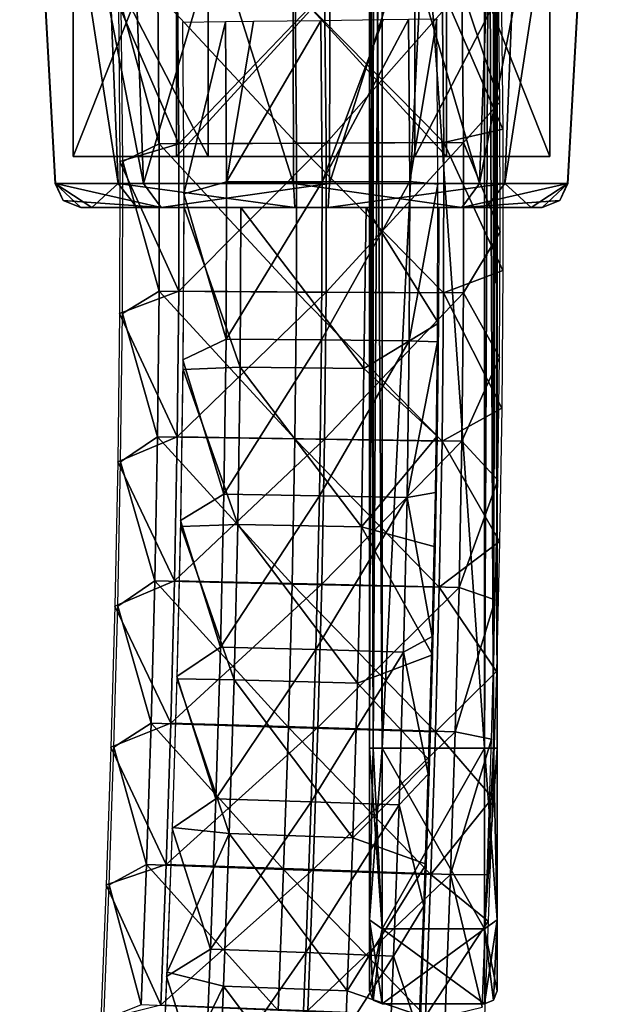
# Model space of a CAD drawing. Header units: millimetres. Extents: x -12 to 310, y -379 to 242.
# Tile 245 of 656: x 99 to 122, y -79 to -40. Entities that reach past the tile are written whole.
import ezdxf

# ---------------------------------------------------------------- set-up
doc = ezdxf.new("R2010")
doc.units = ezdxf.units.MM
doc.header["$LTSCALE"] = 65.185185
for name, color, linetype in [('15', 7, 'CONTINUOUS'), ('16', 7, 'CONTINUOUS'), ('17', 7, 'CONTINUOUS'), ('24', 7, 'CONTINUOUS'), ('25', 7, 'CONTINUOUS'), ('26', 7, 'CONTINUOUS'), ('27', 7, 'CONTINUOUS'), ('28', 7, 'CONTINUOUS'), ('37', 7, 'CONTINUOUS'), ('38', 7, 'CONTINUOUS'), ('4569', 7, 'CONTINUOUS'), ('4575', 7, 'CONTINUOUS'), ('4580', 7, 'CONTINUOUS'), ('4581', 7, 'CONTINUOUS'), ('4582', 7, 'CONTINUOUS'), ('4583', 7, 'CONTINUOUS'), ('4584', 7, 'CONTINUOUS'), ('4585', 7, 'CONTINUOUS'), ('4594', 7, 'CONTINUOUS'), ('4595', 7, 'CONTINUOUS'), ('4596', 7, 'CONTINUOUS'), ('4597', 7, 'CONTINUOUS'), ('4598', 7, 'CONTINUOUS'), ('4599', 7, 'CONTINUOUS'), ('4600', 7, 'CONTINUOUS'), ('4601', 7, 'CONTINUOUS'), ('4871', 7, 'CONTINUOUS'), ('5147', 7, 'CONTINUOUS'), ('5148', 7, 'CONTINUOUS'), ('5149', 7, 'CONTINUOUS')]:
    doc.layers.add(name, color=color, linetype=linetype)

msp = doc.modelspace()

# ---------------------------------------------------------------- linework, layer by layer
at = {"layer": '15', "linetype": 'CONTINUOUS'}
for points in [[(105.097, -47.358, -164.617), (107.291, -53.599, -169.167), (105.062, -53.687, -164.614), (105.097, -47.358, -164.617)], [(107.32, -47.358, -169.167), (107.291, -53.599, -169.167), (105.097, -47.358, -164.617), (107.32, -47.358, -169.167)], [(107.32, -47.358, -169.167), (112.132, -53.65, -169.542), (107.291, -53.599, -169.167), (107.32, -47.358, -169.167)], [(112.228, -47.358, -169.516), (112.132, -53.65, -169.542), (107.32, -47.358, -169.167), (112.228, -47.358, -169.516)], [(112.228, -47.358, -169.516), (115.05, -51.883, -165.382), (112.132, -53.65, -169.542), (112.228, -47.358, -169.516)], [(115.068, -47.358, -165.383), (115.05, -51.883, -165.382), (112.228, -47.358, -169.516), (115.068, -47.358, -165.383)], [(115.05, -51.883, -165.382), (115, -56.301, -165.378), (112.132, -53.65, -169.542), (115.05, -51.883, -165.382)], [(105.062, -53.687, -164.614), (107.196, -59.75, -169.16), (104.967, -59.825, -164.607), (105.062, -53.687, -164.614)], [(107.291, -53.599, -169.167), (107.196, -59.75, -169.16), (105.062, -53.687, -164.614), (107.291, -53.599, -169.167)], [(107.291, -53.599, -169.167), (112.036, -59.847, -169.534), (107.196, -59.75, -169.16), (107.291, -53.599, -169.167)], [(112.132, -53.65, -169.542), (112.036, -59.847, -169.534), (107.291, -53.599, -169.167), (112.132, -53.65, -169.542)], [(112.132, -53.65, -169.542), (115, -56.301, -165.378), (112.036, -59.847, -169.534), (112.132, -53.65, -169.542)], [(115, -56.301, -165.378), (114.923, -60.62, -165.372), (112.036, -59.847, -169.534), (115, -56.301, -165.378)], [(104.967, -59.825, -164.607), (107.05, -65.825, -169.148), (104.822, -65.79, -164.596), (104.967, -59.825, -164.607)], [(107.196, -59.75, -169.16), (107.05, -65.825, -169.148), (104.967, -59.825, -164.607), (107.196, -59.75, -169.16)], [(107.196, -59.75, -169.16), (111.889, -65.961, -169.523), (107.05, -65.825, -169.148), (107.196, -59.75, -169.16)], [(112.036, -59.847, -169.534), (111.889, -65.961, -169.523), (107.196, -59.75, -169.16), (112.036, -59.847, -169.534)], [(112.036, -59.847, -169.534), (114.822, -64.846, -165.364), (111.889, -65.961, -169.523), (112.036, -59.847, -169.534)], [(114.923, -60.62, -165.372), (114.822, -64.846, -165.364), (112.036, -59.847, -169.534), (114.923, -60.62, -165.372)], [(114.822, -64.846, -165.364), (114.702, -68.983, -165.355), (111.889, -65.961, -169.523), (114.822, -64.846, -165.364)], [(104.822, -65.79, -164.596), (106.861, -71.839, -169.134), (104.64, -71.6, -164.582), (104.822, -65.79, -164.596)], [(107.05, -65.825, -169.148), (106.861, -71.839, -169.134), (104.822, -65.79, -164.596), (107.05, -65.825, -169.148)], [(107.05, -65.825, -169.148), (111.699, -72.007, -169.508), (106.861, -71.839, -169.134), (107.05, -65.825, -169.148)], [(111.889, -65.961, -169.523), (111.699, -72.007, -169.508), (107.05, -65.825, -169.148), (111.889, -65.961, -169.523)], [(111.889, -65.961, -169.523), (114.702, -68.983, -165.355), (111.699, -72.007, -169.508), (111.889, -65.961, -169.523)], [(114.702, -68.983, -165.355), (114.567, -73.038, -165.345), (111.699, -72.007, -169.508), (114.702, -68.983, -165.355)], [(104.64, -71.6, -164.582), (106.861, -71.839, -169.134), (104.432, -77.27, -164.566), (104.64, -71.6, -164.582)], [(106.861, -71.839, -169.134), (106.64, -77.806, -169.117), (104.432, -77.27, -164.566), (106.861, -71.839, -169.134)], [(106.861, -71.839, -169.134), (111.478, -77.997, -169.491), (106.64, -77.806, -169.117), (106.861, -71.839, -169.134)], [(111.699, -72.007, -169.508), (111.478, -77.997, -169.491), (106.861, -71.839, -169.134), (111.699, -72.007, -169.508)], [(111.699, -72.007, -169.508), (114.567, -73.038, -165.345), (111.478, -77.997, -169.491), (111.699, -72.007, -169.508)], [(114.567, -73.038, -165.345), (114.343, -78.976, -165.327), (111.478, -77.997, -169.491), (114.567, -73.038, -165.345)], [(104.432, -77.27, -164.566), (106.64, -77.806, -169.117), (104.206, -82.813, -164.548), (104.432, -77.27, -164.566)], [(106.64, -77.806, -169.117), (106.396, -83.739, -169.098), (104.206, -82.813, -164.548), (106.64, -77.806, -169.117)], [(106.64, -77.806, -169.117), (111.233, -83.946, -169.473), (106.396, -83.739, -169.098), (106.64, -77.806, -169.117)], [(111.478, -77.997, -169.491), (111.233, -83.946, -169.473), (106.64, -77.806, -169.117), (111.478, -77.997, -169.491)], [(111.478, -77.997, -169.491), (114.343, -78.976, -165.327), (111.233, -83.946, -169.473), (111.478, -77.997, -169.491)]]:
    msp.add_3dface(points, dxfattribs=at)
at = {"layer": '16', "linetype": 'CONTINUOUS'}
for points in [[(107.32, -47.358, -169.167), (105.097, -47.358, -164.617), (107.948, -47.358, -160.479), (107.32, -47.358, -169.167)], [(112.228, -47.358, -169.516), (107.32, -47.358, -169.167), (112.872, -47.358, -160.851), (112.228, -47.358, -169.516)], [(112.872, -47.358, -160.851), (107.32, -47.358, -169.167), (107.948, -47.358, -160.479), (112.872, -47.358, -160.851)], [(115.068, -47.358, -165.383), (112.228, -47.358, -169.516), (112.872, -47.358, -160.851), (115.068, -47.358, -165.383)]]:
    msp.add_3dface(points, dxfattribs=at)
at = {"layer": '17', "linetype": 'CONTINUOUS'}
for points in [[(117.387, -38.029, -166.31), (115.97, -38.816, -160.434), (117.451, -43.238, -166.315), (117.387, -38.029, -166.31)], [(110.595, -38.905, -157.517), (110.655, -44.831, -157.522), (115.97, -38.816, -160.434), (110.595, -38.905, -157.517)], [(115.97, -38.816, -160.434), (110.655, -44.831, -157.522), (116.03, -44.806, -160.439), (115.97, -38.816, -160.434)], [(115.97, -38.816, -160.434), (116.03, -44.806, -160.439), (117.451, -43.238, -166.315), (115.97, -38.816, -160.434)], [(104.836, -38.994, -159.573), (102.526, -39.414, -165.172), (104.896, -44.857, -159.577), (104.836, -38.994, -159.573)], [(104.836, -38.994, -159.573), (104.896, -44.857, -159.577), (110.595, -38.905, -157.517), (104.836, -38.994, -159.573)], [(110.595, -38.905, -157.517), (104.896, -44.857, -159.577), (110.655, -44.831, -157.522), (110.595, -38.905, -157.517)], [(102.526, -39.414, -165.172), (102.582, -45.548, -165.177), (104.896, -44.857, -159.577), (102.526, -39.414, -165.172)], [(117.451, -43.238, -166.315), (116.03, -44.806, -160.439), (117.465, -48.3, -166.316), (117.451, -43.238, -166.315)], [(104.896, -44.857, -159.577), (102.582, -45.548, -165.177), (104.892, -50.63, -159.577), (104.896, -44.857, -159.577)], [(104.896, -44.857, -159.577), (104.892, -50.63, -159.577), (110.655, -44.831, -157.522), (104.896, -44.857, -159.577)], [(110.655, -44.831, -157.522), (104.892, -50.63, -159.577), (110.651, -50.662, -157.522), (110.655, -44.831, -157.522)], [(110.655, -44.831, -157.522), (110.651, -50.662, -157.522), (116.03, -44.806, -160.439), (110.655, -44.831, -157.522)], [(116.03, -44.806, -160.439), (110.651, -50.662, -157.522), (116.027, -50.694, -160.438), (116.03, -44.806, -160.439)], [(116.03, -44.806, -160.439), (116.027, -50.694, -160.438), (117.465, -48.3, -166.316), (116.03, -44.806, -160.439)], [(102.582, -45.548, -165.177), (102.57, -51.504, -165.176), (104.892, -50.63, -159.577), (102.582, -45.548, -165.177)], [(117.465, -48.3, -166.316), (116.027, -50.694, -160.438), (117.437, -53.225, -166.314), (117.465, -48.3, -166.316)], [(104.892, -50.63, -159.577), (102.57, -51.504, -165.176), (104.832, -56.325, -159.572), (104.892, -50.63, -159.577)], [(104.892, -50.63, -159.577), (104.832, -56.325, -159.572), (110.651, -50.662, -157.522), (104.892, -50.63, -159.577)], [(110.651, -50.662, -157.522), (104.832, -56.325, -159.572), (110.591, -56.409, -157.517), (110.651, -50.662, -157.522)], [(110.651, -50.662, -157.522), (110.591, -56.409, -157.517), (116.027, -50.694, -160.438), (110.651, -50.662, -157.522)], [(116.027, -50.694, -160.438), (110.591, -56.409, -157.517), (115.966, -56.492, -160.434), (116.027, -50.694, -160.438)], [(116.027, -50.694, -160.438), (115.966, -56.492, -160.434), (117.437, -53.225, -166.314), (116.027, -50.694, -160.438)], [(102.57, -51.504, -165.176), (102.5, -57.298, -165.17), (104.832, -56.325, -159.572), (102.57, -51.504, -165.176)], [(117.437, -53.225, -166.314), (115.966, -56.492, -160.434), (117.371, -58.021, -166.309), (117.437, -53.225, -166.314)], [(104.832, -56.325, -159.572), (102.5, -57.298, -165.17), (104.724, -61.952, -159.564), (104.832, -56.325, -159.572)], [(104.832, -56.325, -159.572), (104.724, -61.952, -159.564), (110.591, -56.409, -157.517), (104.832, -56.325, -159.572)], [(110.591, -56.409, -157.517), (104.724, -61.952, -159.564), (110.482, -62.081, -157.509), (110.591, -56.409, -157.517)], [(110.591, -56.409, -157.517), (110.482, -62.081, -157.509), (115.966, -56.492, -160.434), (110.591, -56.409, -157.517)], [(115.966, -56.492, -160.434), (110.482, -62.081, -157.509), (115.856, -62.211, -160.425), (115.966, -56.492, -160.434)], [(115.966, -56.492, -160.434), (115.856, -62.211, -160.425), (117.371, -58.021, -166.309), (115.966, -56.492, -160.434)], [(102.5, -57.298, -165.17), (102.384, -62.944, -165.161), (104.724, -61.952, -159.564), (102.5, -57.298, -165.17)], [(117.371, -58.021, -166.309), (115.856, -62.211, -160.425), (117.275, -62.696, -166.301), (117.371, -58.021, -166.309)], [(104.724, -61.952, -159.564), (102.384, -62.944, -165.161), (104.576, -67.523, -159.553), (104.724, -61.952, -159.564)], [(104.724, -61.952, -159.564), (104.576, -67.523, -159.553), (110.482, -62.081, -157.509), (104.724, -61.952, -159.564)], [(110.482, -62.081, -157.509), (104.576, -67.523, -159.553), (110.332, -67.691, -157.497), (110.482, -62.081, -157.509)], [(110.482, -62.081, -157.509), (110.332, -67.691, -157.497), (115.856, -62.211, -160.425), (110.482, -62.081, -157.509)], [(115.856, -62.211, -160.425), (110.332, -67.691, -157.497), (115.706, -67.859, -160.414), (115.856, -62.211, -160.425)], [(115.856, -62.211, -160.425), (115.706, -67.859, -160.414), (117.275, -62.696, -166.301), (115.856, -62.211, -160.425)], [(117.275, -62.696, -166.301), (115.706, -67.859, -160.414), (117.127, -68.155, -166.29), (117.275, -62.696, -166.301)], [(102.384, -62.944, -165.161), (102.23, -68.458, -165.15), (104.576, -67.523, -159.553), (102.384, -62.944, -165.161)], [(104.576, -67.523, -159.553), (102.23, -68.458, -165.15), (104.393, -73.049, -159.539), (104.576, -67.523, -159.553)], [(104.576, -67.523, -159.553), (104.393, -73.049, -159.539), (110.332, -67.691, -157.497), (104.576, -67.523, -159.553)], [(110.332, -67.691, -157.497), (104.393, -73.049, -159.539), (110.149, -73.249, -157.483), (110.332, -67.691, -157.497)], [(110.332, -67.691, -157.497), (110.149, -73.249, -157.483), (115.706, -67.859, -160.414), (110.332, -67.691, -157.497)], [(115.706, -67.859, -160.414), (110.149, -73.249, -157.483), (115.521, -73.448, -160.4), (115.706, -67.859, -160.414)], [(115.706, -67.859, -160.414), (115.521, -73.448, -160.4), (117.127, -68.155, -166.29), (115.706, -67.859, -160.414)], [(117.127, -68.155, -166.29), (115.521, -73.448, -160.4), (116.952, -73.462, -166.276), (117.127, -68.155, -166.29)], [(102.23, -68.458, -165.15), (102.047, -73.85, -165.135), (104.393, -73.049, -159.539), (102.23, -68.458, -165.15)], [(104.393, -73.049, -159.539), (102.047, -73.85, -165.135), (104.185, -78.542, -159.523), (104.393, -73.049, -159.539)], [(104.393, -73.049, -159.539), (104.185, -78.542, -159.523), (110.149, -73.249, -157.483), (104.393, -73.049, -159.539)], [(110.149, -73.249, -157.483), (104.185, -78.542, -159.523), (109.94, -78.765, -157.467), (110.149, -73.249, -157.483)], [(110.149, -73.249, -157.483), (109.94, -78.765, -157.467), (115.521, -73.448, -160.4), (110.149, -73.249, -157.483)], [(115.521, -73.448, -160.4), (109.94, -78.765, -157.467), (115.311, -78.988, -160.383), (115.521, -73.448, -160.4)], [(115.521, -73.448, -160.4), (115.311, -78.988, -160.383), (116.757, -78.633, -166.261), (115.521, -73.448, -160.4)], [(116.952, -73.462, -166.276), (115.521, -73.448, -160.4), (116.757, -78.633, -166.261), (116.952, -73.462, -166.276)], [(102.047, -73.85, -165.135), (101.843, -79.132, -165.12), (104.185, -78.542, -159.523), (102.047, -73.85, -165.135)]]:
    msp.add_3dface(points, dxfattribs=at)
at = {"layer": '24', "linetype": 'CONTINUOUS'}
for points in [[(110.497, -46.343, -160.017), (110.449, -40.048, -160.013), (106.761, -46.349, -161.262), (110.497, -46.343, -160.017)], [(106.761, -46.349, -161.262), (110.449, -40.048, -160.013), (107.811, -40.083, -160.519), (106.761, -46.349, -161.262)], [(110.449, -40.048, -160.013), (110.497, -46.343, -160.017), (112.881, -40.014, -160.888), (110.449, -40.048, -160.013)], [(113.927, -46.336, -161.804), (113.879, -39.999, -161.8), (110.497, -46.343, -160.017), (113.927, -46.336, -161.804)], [(110.497, -46.343, -160.017), (113.879, -39.999, -161.8), (112.881, -40.014, -160.888), (110.497, -46.343, -160.017)], [(113.879, -39.999, -161.8), (113.927, -46.336, -161.804), (114.985, -39.98, -165.692), (113.879, -39.999, -161.8)], [(114.985, -39.98, -165.692), (113.927, -46.336, -161.804), (115.033, -46.441, -165.695), (114.985, -39.98, -165.692)], [(105.083, -46.823, -164.931), (106.713, -40.097, -161.258), (105.035, -40.117, -164.927), (105.083, -46.823, -164.931)], [(106.761, -46.349, -161.262), (106.713, -40.097, -161.258), (105.083, -46.823, -164.931), (106.761, -46.349, -161.262)], [(106.713, -40.097, -161.258), (106.761, -46.349, -161.262), (107.811, -40.083, -160.519), (106.713, -40.097, -161.258)], [(106.739, -52.5, -161.26), (106.761, -46.349, -161.262), (105.083, -46.823, -164.931), (106.739, -52.5, -161.26)], [(110.474, -52.532, -160.015), (110.497, -46.343, -160.017), (106.739, -52.5, -161.26), (110.474, -52.532, -160.015)], [(106.739, -52.5, -161.26), (110.497, -46.343, -160.017), (106.761, -46.349, -161.262), (106.739, -52.5, -161.26)], [(113.905, -52.564, -161.803), (113.927, -46.336, -161.804), (110.474, -52.532, -160.015), (113.905, -52.564, -161.803)], [(110.474, -52.532, -160.015), (113.927, -46.336, -161.804), (110.497, -46.343, -160.017), (110.474, -52.532, -160.015)], [(113.927, -46.336, -161.804), (113.905, -52.564, -161.803), (115.033, -46.441, -165.695), (113.927, -46.336, -161.804)], [(115.033, -46.441, -165.695), (113.905, -52.564, -161.803), (115.01, -52.606, -165.694), (115.033, -46.441, -165.695)], [(105.052, -53.309, -164.928), (106.739, -52.5, -161.26), (105.083, -46.823, -164.931), (105.052, -53.309, -164.928)], [(106.656, -58.563, -161.253), (106.739, -52.5, -161.26), (105.052, -53.309, -164.928), (106.656, -58.563, -161.253)], [(106.656, -58.563, -161.253), (110.474, -52.532, -160.015), (106.739, -52.5, -161.26), (106.656, -58.563, -161.253)], [(110.391, -58.63, -160.009), (110.474, -52.532, -160.015), (106.656, -58.563, -161.253), (110.391, -58.63, -160.009)], [(110.391, -58.63, -160.009), (113.905, -52.564, -161.803), (110.474, -52.532, -160.015), (110.391, -58.63, -160.009)], [(113.821, -58.695, -161.797), (113.905, -52.564, -161.803), (110.391, -58.63, -160.009), (113.821, -58.695, -161.797)], [(113.905, -52.564, -161.803), (113.821, -58.695, -161.797), (115.01, -52.606, -165.694), (113.905, -52.564, -161.803)], [(115.01, -52.606, -165.694), (113.821, -58.695, -161.797), (114.931, -58.497, -165.688), (115.01, -52.606, -165.694)], [(104.957, -59.595, -164.921), (106.656, -58.563, -161.253), (105.052, -53.309, -164.928), (104.957, -59.595, -164.921)], [(114.931, -58.497, -165.688), (113.821, -58.695, -161.797), (114.807, -64.133, -165.678), (114.931, -58.497, -165.688)], [(106.522, -64.552, -161.243), (106.656, -58.563, -161.253), (104.957, -59.595, -164.921), (106.522, -64.552, -161.243)], [(106.522, -64.552, -161.243), (110.391, -58.63, -160.009), (106.656, -58.563, -161.253), (106.522, -64.552, -161.243)], [(110.255, -64.648, -159.999), (110.391, -58.63, -160.009), (106.522, -64.552, -161.243), (110.255, -64.648, -159.999)], [(110.255, -64.648, -159.999), (113.821, -58.695, -161.797), (110.391, -58.63, -160.009), (110.255, -64.648, -159.999)], [(113.686, -64.742, -161.787), (113.821, -58.695, -161.797), (110.255, -64.648, -159.999), (113.686, -64.742, -161.787)], [(113.821, -58.695, -161.797), (113.686, -64.742, -161.787), (114.807, -64.133, -165.678), (113.821, -58.695, -161.797)], [(104.81, -65.701, -164.91), (106.522, -64.552, -161.243), (104.957, -59.595, -164.921), (104.81, -65.701, -164.91)], [(114.807, -64.133, -165.678), (113.686, -64.742, -161.787), (114.651, -69.524, -165.666), (114.807, -64.133, -165.678)], [(106.345, -70.48, -161.229), (106.522, -64.552, -161.243), (104.81, -65.701, -164.91), (106.345, -70.48, -161.229)], [(106.345, -70.48, -161.229), (110.255, -64.648, -159.999), (106.522, -64.552, -161.243), (106.345, -70.48, -161.229)], [(110.076, -70.601, -159.985), (110.255, -64.648, -159.999), (106.345, -70.48, -161.229), (110.076, -70.601, -159.985)], [(110.076, -70.601, -159.985), (113.686, -64.742, -161.787), (110.255, -64.648, -159.999), (110.076, -70.601, -159.985)], [(113.507, -70.719, -161.773), (113.686, -64.742, -161.787), (110.076, -70.601, -159.985), (113.507, -70.719, -161.773)], [(113.686, -64.742, -161.787), (113.507, -70.719, -161.773), (114.651, -69.524, -165.666), (113.686, -64.742, -161.787)], [(104.625, -71.644, -164.895), (106.345, -70.48, -161.229), (104.81, -65.701, -164.91), (104.625, -71.644, -164.895)], [(114.651, -69.524, -165.666), (113.507, -70.719, -161.773), (114.474, -74.688, -165.652), (114.651, -69.524, -165.666)], [(106.134, -76.361, -161.212), (106.345, -70.48, -161.229), (104.625, -71.644, -164.895), (106.134, -76.361, -161.212)], [(106.134, -76.361, -161.212), (110.076, -70.601, -159.985), (106.345, -70.48, -161.229), (106.134, -76.361, -161.212)], [(109.865, -76.5, -159.969), (110.076, -70.601, -159.985), (106.134, -76.361, -161.212), (109.865, -76.5, -159.969)], [(109.865, -76.5, -159.969), (113.507, -70.719, -161.773), (110.076, -70.601, -159.985), (109.865, -76.5, -159.969)], [(113.295, -76.637, -161.757), (113.507, -70.719, -161.773), (109.865, -76.5, -159.969), (113.295, -76.637, -161.757)], [(113.507, -70.719, -161.773), (113.295, -76.637, -161.757), (114.474, -74.688, -165.652), (113.507, -70.719, -161.773)], [(104.411, -77.439, -164.879), (106.134, -76.361, -161.212), (104.625, -71.644, -164.895), (104.411, -77.439, -164.879)], [(114.474, -74.688, -165.652), (113.295, -76.637, -161.757), (114.282, -79.65, -165.638), (114.474, -74.688, -165.652)], [(105.899, -82.208, -161.194), (106.134, -76.361, -161.212), (104.411, -77.439, -164.879), (105.899, -82.208, -161.194)], [(105.899, -82.208, -161.194), (109.865, -76.5, -159.969), (106.134, -76.361, -161.212), (105.899, -82.208, -161.194)], [(109.628, -82.36, -159.95), (109.865, -76.5, -159.969), (105.899, -82.208, -161.194), (109.628, -82.36, -159.95)], [(109.628, -82.36, -159.95), (113.295, -76.637, -161.757), (109.865, -76.5, -159.969), (109.628, -82.36, -159.95)], [(113.059, -82.51, -161.739), (113.295, -76.637, -161.757), (109.628, -82.36, -159.95), (113.059, -82.51, -161.739)], [(113.295, -76.637, -161.757), (113.059, -82.51, -161.739), (114.282, -79.65, -165.638), (113.295, -76.637, -161.757)], [(104.179, -83.1, -164.861), (105.899, -82.208, -161.194), (104.411, -77.439, -164.879), (104.179, -83.1, -164.861)]]:
    msp.add_3dface(points, dxfattribs=at)
at = {"layer": '25', "linetype": 'CONTINUOUS'}
for points in [[(104.195, -47.358, -158.122), (101.055, -47.358, -164.306), (102.605, -47.358, -164.425), (104.195, -47.358, -158.122)], [(101.055, -47.358, -164.306), (101.487, -47.358, -167.84), (102.605, -47.358, -164.425), (101.055, -47.358, -164.306)], [(101.487, -47.358, -167.84), (103.249, -47.358, -170.94), (102.605, -47.358, -164.425), (101.487, -47.358, -167.84)], [(106.858, -47.358, -158.229), (104.195, -47.358, -158.122), (102.605, -47.358, -164.425), (106.858, -47.358, -158.229)], [(102.605, -47.358, -164.425), (103.249, -47.358, -170.94), (105.931, -47.358, -171.245), (102.605, -47.358, -164.425)], [(103.249, -47.358, -170.94), (109.424, -47.358, -174.03), (105.931, -47.358, -171.245), (103.249, -47.358, -170.94)], [(110.741, -47.358, -155.97), (104.195, -47.358, -158.122), (106.858, -47.358, -158.229), (110.741, -47.358, -155.97)], [(105.931, -47.358, -171.245), (109.424, -47.358, -174.03), (113.307, -47.358, -171.771), (105.931, -47.358, -171.245)], [(114.234, -47.358, -158.755), (110.741, -47.358, -155.97), (106.858, -47.358, -158.229), (114.234, -47.358, -158.755)], [(109.424, -47.358, -174.03), (115.971, -47.358, -171.878), (113.307, -47.358, -171.771), (109.424, -47.358, -174.03)], [(116.916, -47.358, -159.06), (110.741, -47.358, -155.97), (114.234, -47.358, -158.755), (116.916, -47.358, -159.06)], [(115.971, -47.358, -171.878), (117.561, -47.358, -165.575), (113.307, -47.358, -171.771), (115.971, -47.358, -171.878)], [(117.561, -47.358, -165.575), (116.916, -47.358, -159.06), (114.234, -47.358, -158.755), (117.561, -47.358, -165.575)], [(115.971, -47.358, -171.878), (119.11, -47.358, -165.694), (117.561, -47.358, -165.575), (115.971, -47.358, -171.878)], [(118.678, -47.358, -162.16), (116.916, -47.358, -159.06), (117.561, -47.358, -165.575), (118.678, -47.358, -162.16)], [(119.11, -47.358, -165.694), (118.678, -47.358, -162.16), (117.561, -47.358, -165.575), (119.11, -47.358, -165.694)]]:
    msp.add_3dface(points, dxfattribs=at)
at = {"layer": '26', "linetype": 'CONTINUOUS'}
for points in [[(100.06, -46.414, -164.23), (104.195, -47.358, -158.122), (103.514, -46.414, -157.39), (100.06, -46.414, -164.23)], [(104.195, -47.358, -158.122), (100.06, -46.414, -164.23), (100.37, -47.085, -164.253), (104.195, -47.358, -158.122)], [(103.514, -46.414, -157.39), (104.195, -47.358, -158.122), (110.784, -46.414, -154.972), (103.514, -46.414, -157.39)], [(104.195, -47.358, -158.122), (110.741, -47.358, -155.97), (110.784, -46.414, -154.972), (104.195, -47.358, -158.122)], [(110.741, -47.358, -155.97), (116.916, -47.358, -159.06), (117.647, -46.414, -158.379), (110.741, -47.358, -155.97)], [(110.784, -46.414, -154.972), (110.741, -47.358, -155.97), (117.647, -46.414, -158.379), (110.784, -46.414, -154.972)], [(116.916, -47.358, -159.06), (118.678, -47.358, -162.16), (117.647, -46.414, -158.379), (116.916, -47.358, -159.06)], [(117.647, -46.414, -158.379), (118.678, -47.358, -162.16), (120.115, -46.414, -165.632), (117.647, -46.414, -158.379)], [(118.678, -47.358, -162.16), (119.11, -47.358, -165.694), (120.115, -46.414, -165.632), (118.678, -47.358, -162.16)], [(120.115, -46.414, -165.632), (119.11, -47.358, -165.694), (120.111, -46.414, -165.701), (120.115, -46.414, -165.632)], [(120.111, -46.414, -165.701), (119.11, -47.358, -165.694), (119.795, -47.085, -165.747), (120.111, -46.414, -165.701)], [(120.106, -46.414, -165.77), (120.111, -46.414, -165.701), (119.795, -47.085, -165.747), (120.106, -46.414, -165.77)], [(101.055, -47.358, -164.306), (104.195, -47.358, -158.122), (100.37, -47.085, -164.253), (101.055, -47.358, -164.306)]]:
    msp.add_3dface(points, dxfattribs=at)
at = {"layer": '27', "linetype": 'CONTINUOUS'}
for points in [[(100.06, -46.414, -164.23), (103.514, -46.414, -157.39), (98.678, -21.569, -164.123), (100.06, -46.414, -164.23)], [(98.678, -21.569, -164.123), (103.514, -46.414, -157.39), (102.594, -21.569, -156.354), (98.678, -21.569, -164.123)], [(102.594, -21.569, -156.354), (103.514, -46.414, -157.39), (110.843, -21.569, -153.587), (102.594, -21.569, -156.354)], [(103.514, -46.414, -157.39), (110.784, -46.414, -154.972), (110.843, -21.569, -153.587), (103.514, -46.414, -157.39)], [(110.784, -46.414, -154.972), (117.647, -46.414, -158.379), (118.652, -21.569, -157.424), (110.784, -46.414, -154.972)], [(110.843, -21.569, -153.587), (110.784, -46.414, -154.972), (118.652, -21.569, -157.424), (110.843, -21.569, -153.587)], [(117.647, -46.414, -158.379), (120.115, -46.414, -165.632), (121.503, -21.569, -165.645), (117.647, -46.414, -158.379)], [(118.652, -21.569, -157.424), (117.647, -46.414, -158.379), (121.503, -21.569, -165.645), (118.652, -21.569, -157.424)], [(120.111, -46.414, -165.701), (120.106, -46.414, -165.77), (121.495, -21.569, -165.761), (120.111, -46.414, -165.701)], [(121.495, -21.569, -165.761), (120.106, -46.414, -165.77), (121.487, -21.569, -165.877), (121.495, -21.569, -165.761)], [(120.115, -46.414, -165.632), (120.111, -46.414, -165.701), (121.495, -21.569, -165.761), (120.115, -46.414, -165.632)], [(121.503, -21.569, -165.645), (120.115, -46.414, -165.632), (121.495, -21.569, -165.761), (121.503, -21.569, -165.645)]]:
    msp.add_3dface(points, dxfattribs=at)
at = {"layer": '28', "linetype": 'CONTINUOUS'}
for points in [[(98.663, -21.569, -164.355), (101.513, -21.569, -172.576), (102.518, -46.414, -171.621), (98.663, -21.569, -164.355)], [(98.67, -21.569, -164.239), (98.663, -21.569, -164.355), (100.05, -46.414, -164.368), (98.67, -21.569, -164.239)], [(100.05, -46.414, -164.368), (98.663, -21.569, -164.355), (102.518, -46.414, -171.621), (100.05, -46.414, -164.368)], [(100.06, -46.414, -164.23), (98.678, -21.569, -164.123), (98.67, -21.569, -164.239), (100.06, -46.414, -164.23)], [(100.06, -46.414, -164.23), (98.67, -21.569, -164.239), (100.054, -46.414, -164.299), (100.06, -46.414, -164.23)], [(100.054, -46.414, -164.299), (98.67, -21.569, -164.239), (100.05, -46.414, -164.368), (100.054, -46.414, -164.299)], [(101.513, -21.569, -172.576), (109.322, -21.569, -176.413), (109.381, -46.414, -175.028), (101.513, -21.569, -172.576)], [(102.518, -46.414, -171.621), (101.513, -21.569, -172.576), (109.381, -46.414, -175.028), (102.518, -46.414, -171.621)], [(109.322, -21.569, -176.413), (117.571, -21.569, -173.646), (116.651, -46.414, -172.61), (109.322, -21.569, -176.413)], [(109.381, -46.414, -175.028), (109.322, -21.569, -176.413), (116.651, -46.414, -172.61), (109.381, -46.414, -175.028)], [(121.487, -21.569, -165.877), (120.106, -46.414, -165.77), (116.651, -46.414, -172.61), (121.487, -21.569, -165.877)], [(117.571, -21.569, -173.646), (121.487, -21.569, -165.877), (116.651, -46.414, -172.61), (117.571, -21.569, -173.646)]]:
    msp.add_3dface(points, dxfattribs=at)
at = {"layer": '37', "linetype": 'CONTINUOUS'}
for points in [[(101.487, -47.358, -167.84), (101.055, -47.358, -164.306), (100.05, -46.414, -164.368), (101.487, -47.358, -167.84)], [(101.055, -47.358, -164.306), (100.054, -46.414, -164.299), (100.05, -46.414, -164.368), (101.055, -47.358, -164.306)], [(101.487, -47.358, -167.84), (100.05, -46.414, -164.368), (102.518, -46.414, -171.621), (101.487, -47.358, -167.84)], [(101.055, -47.358, -164.306), (100.37, -47.085, -164.253), (100.054, -46.414, -164.299), (101.055, -47.358, -164.306)], [(100.37, -47.085, -164.253), (100.06, -46.414, -164.23), (100.054, -46.414, -164.299), (100.37, -47.085, -164.253)], [(103.249, -47.358, -170.94), (101.487, -47.358, -167.84), (102.518, -46.414, -171.621), (103.249, -47.358, -170.94)], [(109.424, -47.358, -174.03), (103.249, -47.358, -170.94), (102.518, -46.414, -171.621), (109.424, -47.358, -174.03)], [(109.424, -47.358, -174.03), (102.518, -46.414, -171.621), (109.381, -46.414, -175.028), (109.424, -47.358, -174.03)], [(115.971, -47.358, -171.878), (109.424, -47.358, -174.03), (109.381, -46.414, -175.028), (115.971, -47.358, -171.878)], [(115.971, -47.358, -171.878), (109.381, -46.414, -175.028), (116.651, -46.414, -172.61), (115.971, -47.358, -171.878)], [(115.971, -47.358, -171.878), (120.106, -46.414, -165.77), (119.795, -47.085, -165.747), (115.971, -47.358, -171.878)], [(120.106, -46.414, -165.77), (115.971, -47.358, -171.878), (116.651, -46.414, -172.61), (120.106, -46.414, -165.77)], [(119.11, -47.358, -165.694), (115.971, -47.358, -171.878), (119.795, -47.085, -165.747), (119.11, -47.358, -165.694)]]:
    msp.add_3dface(points, dxfattribs=at)
at = {"layer": '38', "linetype": 'CONTINUOUS'}
for points in [[(115.198, -38.816, -170.417), (115.258, -44.806, -170.422), (109.439, -38.905, -172.473), (115.198, -38.816, -170.417)], [(117.51, -38.568, -164.818), (117.572, -44.283, -164.823), (115.198, -38.816, -170.417), (117.51, -38.568, -164.818)], [(115.198, -38.816, -170.417), (117.572, -44.283, -164.823), (115.258, -44.806, -170.422), (115.198, -38.816, -170.417)], [(104.064, -38.994, -169.556), (104.123, -44.857, -169.56), (102.64, -39.414, -163.68), (104.064, -38.994, -169.556)], [(109.439, -38.905, -172.473), (109.499, -44.831, -172.477), (104.064, -38.994, -169.556), (109.439, -38.905, -172.473)], [(104.064, -38.994, -169.556), (109.499, -44.831, -172.477), (104.123, -44.857, -169.56), (104.064, -38.994, -169.556)], [(109.439, -38.905, -172.473), (115.258, -44.806, -170.422), (109.499, -44.831, -172.477), (109.439, -38.905, -172.473)], [(102.64, -39.414, -163.68), (104.123, -44.857, -169.56), (102.696, -45.548, -163.684), (102.64, -39.414, -163.68)], [(117.572, -44.283, -164.823), (117.575, -49.822, -164.823), (115.258, -44.806, -170.422), (117.572, -44.283, -164.823)], [(104.123, -44.857, -169.56), (104.119, -50.63, -169.56), (102.696, -45.548, -163.684), (104.123, -44.857, -169.56)], [(104.123, -44.857, -169.56), (109.495, -50.662, -172.477), (104.119, -50.63, -169.56), (104.123, -44.857, -169.56)], [(109.499, -44.831, -172.477), (109.495, -50.662, -172.477), (104.123, -44.857, -169.56), (109.499, -44.831, -172.477)], [(109.499, -44.831, -172.477), (115.254, -50.694, -170.422), (109.495, -50.662, -172.477), (109.499, -44.831, -172.477)], [(115.258, -44.806, -170.422), (115.254, -50.694, -170.422), (109.499, -44.831, -172.477), (115.258, -44.806, -170.422)], [(115.258, -44.806, -170.422), (117.575, -49.822, -164.823), (115.254, -50.694, -170.422), (115.258, -44.806, -170.422)], [(102.696, -45.548, -163.684), (104.119, -50.63, -169.56), (102.684, -51.504, -163.683), (102.696, -45.548, -163.684)], [(117.575, -49.822, -164.823), (117.528, -55.198, -164.819), (115.254, -50.694, -170.422), (117.575, -49.822, -164.823)], [(104.119, -50.63, -169.56), (104.06, -56.325, -169.555), (102.684, -51.504, -163.683), (104.119, -50.63, -169.56)], [(104.119, -50.63, -169.56), (109.435, -56.408, -172.472), (104.06, -56.325, -169.555), (104.119, -50.63, -169.56)], [(109.495, -50.662, -172.477), (109.435, -56.408, -172.472), (104.119, -50.63, -169.56), (109.495, -50.662, -172.477)], [(109.495, -50.662, -172.477), (115.194, -56.492, -170.417), (109.435, -56.408, -172.472), (109.495, -50.662, -172.477)], [(115.254, -50.694, -170.422), (115.194, -56.492, -170.417), (109.495, -50.662, -172.477), (115.254, -50.694, -170.422)], [(115.254, -50.694, -170.422), (117.528, -55.198, -164.819), (115.194, -56.492, -170.417), (115.254, -50.694, -170.422)], [(102.684, -51.504, -163.683), (104.06, -56.325, -169.555), (102.614, -57.298, -163.678), (102.684, -51.504, -163.683)], [(117.528, -55.198, -164.819), (117.44, -60.421, -164.812), (115.194, -56.492, -170.417), (117.528, -55.198, -164.819)], [(104.06, -56.325, -169.555), (103.952, -61.952, -169.547), (102.614, -57.298, -163.678), (104.06, -56.325, -169.555)], [(104.06, -56.325, -169.555), (109.326, -62.081, -172.464), (103.952, -61.952, -169.547), (104.06, -56.325, -169.555)], [(109.435, -56.408, -172.472), (109.326, -62.081, -172.464), (104.06, -56.325, -169.555), (109.435, -56.408, -172.472)], [(109.435, -56.408, -172.472), (115.084, -62.21, -170.408), (109.326, -62.081, -172.464), (109.435, -56.408, -172.472)], [(115.194, -56.492, -170.417), (115.084, -62.21, -170.408), (109.435, -56.408, -172.472), (115.194, -56.492, -170.417)], [(115.194, -56.492, -170.417), (117.44, -60.421, -164.812), (115.084, -62.21, -170.408), (115.194, -56.492, -170.417)], [(102.614, -57.298, -163.678), (103.952, -61.952, -169.547), (102.498, -62.944, -163.669), (102.614, -57.298, -163.678)], [(117.44, -60.421, -164.812), (117.318, -65.501, -164.803), (115.084, -62.21, -170.408), (117.44, -60.421, -164.812)], [(103.952, -61.952, -169.547), (103.803, -67.523, -169.536), (102.498, -62.944, -163.669), (103.952, -61.952, -169.547)], [(103.952, -61.952, -169.547), (109.176, -67.691, -172.452), (103.803, -67.523, -169.536), (103.952, -61.952, -169.547)], [(109.326, -62.081, -172.464), (109.176, -67.691, -172.452), (103.952, -61.952, -169.547), (109.326, -62.081, -172.464)], [(109.326, -62.081, -172.464), (114.933, -67.859, -170.397), (109.176, -67.691, -172.452), (109.326, -62.081, -172.464)], [(115.084, -62.21, -170.408), (114.933, -67.859, -170.397), (109.326, -62.081, -172.464), (115.084, -62.21, -170.408)], [(115.084, -62.21, -170.408), (117.318, -65.501, -164.803), (114.933, -67.859, -170.397), (115.084, -62.21, -170.408)], [(102.498, -62.944, -163.669), (103.803, -67.523, -169.536), (102.344, -68.458, -163.657), (102.498, -62.944, -163.669)], [(117.318, -65.501, -164.803), (117.169, -70.447, -164.792), (114.933, -67.859, -170.397), (117.318, -65.501, -164.803)], [(103.803, -67.523, -169.536), (103.621, -73.049, -169.522), (102.344, -68.458, -163.657), (103.803, -67.523, -169.536)], [(103.803, -67.523, -169.536), (108.993, -73.248, -172.438), (103.621, -73.049, -169.522), (103.803, -67.523, -169.536)], [(109.176, -67.691, -172.452), (108.993, -73.248, -172.438), (103.803, -67.523, -169.536), (109.176, -67.691, -172.452)], [(109.176, -67.691, -172.452), (114.749, -73.448, -170.383), (108.993, -73.248, -172.438), (109.176, -67.691, -172.452)], [(114.933, -67.859, -170.397), (114.749, -73.448, -170.383), (109.176, -67.691, -172.452), (114.933, -67.859, -170.397)], [(114.933, -67.859, -170.397), (117.169, -70.447, -164.792), (114.749, -73.448, -170.383), (114.933, -67.859, -170.397)], [(102.344, -68.458, -163.657), (103.621, -73.049, -169.522), (102.161, -73.85, -163.643), (102.344, -68.458, -163.657)], [(117.169, -70.447, -164.792), (117, -75.272, -164.779), (114.749, -73.448, -170.383), (117.169, -70.447, -164.792)], [(103.621, -73.049, -169.522), (103.413, -78.541, -169.506), (102.161, -73.85, -163.643), (103.621, -73.049, -169.522)], [(103.621, -73.049, -169.522), (108.784, -78.765, -172.422), (103.413, -78.541, -169.506), (103.621, -73.049, -169.522)], [(108.993, -73.248, -172.438), (108.784, -78.765, -172.422), (103.621, -73.049, -169.522), (108.993, -73.248, -172.438)], [(108.993, -73.248, -172.438), (114.539, -78.988, -170.367), (108.784, -78.765, -172.422), (108.993, -73.248, -172.438)], [(114.749, -73.448, -170.383), (114.539, -78.988, -170.367), (108.993, -73.248, -172.438), (114.749, -73.448, -170.383)], [(114.749, -73.448, -170.383), (117, -75.272, -164.779), (114.539, -78.988, -170.367), (114.749, -73.448, -170.383)], [(102.161, -73.85, -163.643), (103.413, -78.541, -169.506), (101.958, -79.132, -163.627), (102.161, -73.85, -163.643)], [(117, -75.272, -164.779), (116.817, -79.984, -164.764), (114.539, -78.988, -170.367), (117, -75.272, -164.779)]]:
    msp.add_3dface(points, dxfattribs=at)
at = {"layer": '4569', "linetype": 'CONTINUOUS'}
for points in [[(116.85, -68.5, 113.5), (112.85, -11.5, 113.5), (116.85, 11.5, 113.5), (116.85, -68.5, 113.5)], [(112.85, -68.5, 113.5), (112.85, -11.5, 113.5), (116.85, -68.5, 113.5), (112.85, -68.5, 113.5)]]:
    msp.add_3dface(points, dxfattribs=at)
at = {"layer": '4575', "linetype": 'CONTINUOUS'}
for points in [[(116.85, -68.5, 156.5), (116.85, 11.5, 156.5), (112.85, -68.5, 156.5), (116.85, -68.5, 156.5)], [(112.85, -68.5, 156.5), (116.85, 11.5, 156.5), (112.85, -11.5, 156.5), (112.85, -68.5, 156.5)]]:
    msp.add_3dface(points, dxfattribs=at)
at = {"layer": '4580', "linetype": 'CONTINUOUS'}
for points in [[(117.35, -68.5, 114), (117.35, 11.5, 114), (117.35, -68.5, 156), (117.35, -68.5, 114)], [(117.35, -68.5, 156), (117.35, 11.5, 114), (117.35, 11.5, 156), (117.35, -68.5, 156)], [(117.35, -75.218, 116.783), (117.35, -68.5, 114), (117.35, -75.217, 153.218), (117.35, -75.218, 116.783)], [(117.35, -75.217, 153.218), (117.35, -68.5, 114), (117.35, -68.5, 156), (117.35, -75.217, 153.218)], [(117.35, -78, 146.5), (117.35, -75.218, 116.783), (117.35, -75.217, 153.218), (117.35, -78, 146.5)], [(117.35, -78, 123.5), (117.35, -75.218, 116.783), (117.35, -78, 146.5), (117.35, -78, 123.5)]]:
    msp.add_3dface(points, dxfattribs=at)
at = {"layer": '4581', "linetype": 'CONTINUOUS'}
for points in [[(117.35, -75.218, 116.783), (116.85, -68.5, 113.5), (117.204, -68.5, 113.646), (117.35, -75.218, 116.783)], [(116.85, -68.5, 113.5), (117.35, -75.218, 116.783), (116.85, -75.571, 116.429), (116.85, -68.5, 113.5)], [(117.35, -68.5, 114), (117.35, -75.218, 116.783), (117.204, -68.5, 113.646), (117.35, -68.5, 114)], [(117.35, -75.218, 116.783), (117.35, -78, 123.5), (116.85, -75.571, 116.429), (117.35, -75.218, 116.783)], [(116.85, -75.571, 116.429), (117.35, -78, 123.5), (117.204, -78.354, 123.5), (116.85, -75.571, 116.429)], [(116.85, -78.5, 123.5), (116.85, -75.571, 116.429), (117.204, -78.354, 123.5), (116.85, -78.5, 123.5)]]:
    msp.add_3dface(points, dxfattribs=at)
at = {"layer": '4582', "linetype": 'CONTINUOUS'}
for points in [[(116.85, -68.5, 113.5), (116.85, 11.5, 113.5), (117.204, 11.5, 113.646), (116.85, -68.5, 113.5)], [(116.85, -68.5, 113.5), (117.204, 11.5, 113.646), (117.204, -68.5, 113.646), (116.85, -68.5, 113.5)], [(117.204, 11.5, 113.646), (117.35, 11.5, 114), (117.204, -68.5, 113.646), (117.204, 11.5, 113.646)], [(117.35, 11.5, 114), (117.35, -68.5, 114), (117.204, -68.5, 113.646), (117.35, 11.5, 114)]]:
    msp.add_3dface(points, dxfattribs=at)
at = {"layer": '4583', "linetype": 'CONTINUOUS'}
for points in [[(112.85, -68.5, 113.5), (116.85, -68.5, 113.5), (116.85, -75.571, 116.429), (112.85, -68.5, 113.5)], [(112.85, -68.5, 113.5), (116.85, -75.571, 116.429), (112.85, -75.571, 116.429), (112.85, -68.5, 113.5)], [(116.85, -75.571, 116.429), (116.85, -78.5, 123.5), (112.85, -75.571, 116.429), (116.85, -75.571, 116.429)], [(112.85, -75.571, 116.429), (116.85, -78.5, 123.5), (112.85, -78.5, 123.5), (112.85, -75.571, 116.429)]]:
    msp.add_3dface(points, dxfattribs=at)
at = {"layer": '4584', "linetype": 'CONTINUOUS'}
for points in [[(112.496, -68.5, 113.646), (112.85, -75.571, 116.429), (112.35, -68.5, 114), (112.496, -68.5, 113.646)], [(112.35, -68.5, 114), (112.85, -75.571, 116.429), (112.35, -75.217, 116.782), (112.35, -68.5, 114)], [(112.85, -68.5, 113.5), (112.85, -75.571, 116.429), (112.496, -68.5, 113.646), (112.85, -68.5, 113.5)], [(112.85, -75.571, 116.429), (112.85, -78.5, 123.5), (112.35, -75.217, 116.782), (112.85, -75.571, 116.429)], [(112.85, -78.5, 123.5), (112.496, -78.354, 123.5), (112.35, -75.217, 116.782), (112.85, -78.5, 123.5)], [(112.496, -78.354, 123.5), (112.35, -78, 123.5), (112.35, -75.217, 116.782), (112.496, -78.354, 123.5)]]:
    msp.add_3dface(points, dxfattribs=at)
at = {"layer": '4585', "linetype": 'CONTINUOUS'}
for points in [[(112.35, -20.366, 152.125), (112.35, -68.5, 114), (112.35, -15.972, 156), (112.35, -20.366, 152.125)], [(112.35, -15.972, 156), (112.35, -68.5, 114), (112.35, -68.5, 156), (112.35, -15.972, 156)], [(112.35, -15.972, 114), (112.35, -68.5, 114), (112.35, -20.366, 117.874), (112.35, -15.972, 114)], [(112.35, -22, 146.5), (112.35, -68.5, 114), (112.35, -20.366, 152.125), (112.35, -22, 146.5)], [(112.35, -20.366, 117.874), (112.35, -68.5, 114), (112.35, -22, 123.5), (112.35, -20.366, 117.874)], [(112.35, -68.5, 114), (112.35, -22, 146.5), (112.35, -22, 123.5), (112.35, -68.5, 114)], [(112.35, -68.5, 114), (112.35, -75.217, 116.782), (112.35, -68.5, 156), (112.35, -68.5, 114)], [(112.35, -68.5, 156), (112.35, -75.217, 116.782), (112.35, -75.218, 153.217), (112.35, -68.5, 156)], [(112.35, -75.217, 116.782), (112.35, -78, 123.5), (112.35, -75.218, 153.217), (112.35, -75.217, 116.782)], [(112.35, -75.218, 153.217), (112.35, -78, 123.5), (112.35, -78, 146.5), (112.35, -75.218, 153.217)]]:
    msp.add_3dface(points, dxfattribs=at)
at = {"layer": '4594', "linetype": 'CONTINUOUS'}
for points in [[(112.85, -68.5, 156.5), (112.85, -11.5, 156.5), (112.505, -13.896, 156.362), (112.85, -68.5, 156.5)], [(112.505, -13.896, 156.362), (112.35, -15.972, 156), (112.496, -68.5, 156.354), (112.505, -13.896, 156.362)], [(112.85, -68.5, 156.5), (112.505, -13.896, 156.362), (112.496, -68.5, 156.354), (112.85, -68.5, 156.5)], [(112.35, -15.972, 156), (112.35, -68.5, 156), (112.496, -68.5, 156.354), (112.35, -15.972, 156)]]:
    msp.add_3dface(points, dxfattribs=at)
at = {"layer": '4595', "linetype": 'CONTINUOUS'}
for points in [[(112.35, -75.218, 153.217), (112.85, -68.5, 156.5), (112.496, -68.5, 156.354), (112.35, -75.218, 153.217)], [(112.85, -68.5, 156.5), (112.35, -75.218, 153.217), (112.85, -75.571, 153.571), (112.85, -68.5, 156.5)], [(112.35, -68.5, 156), (112.35, -75.218, 153.217), (112.496, -68.5, 156.354), (112.35, -68.5, 156)], [(112.35, -75.218, 153.217), (112.35, -78, 146.5), (112.85, -75.571, 153.571), (112.35, -75.218, 153.217)], [(112.85, -75.571, 153.571), (112.35, -78, 146.5), (112.496, -78.354, 146.5), (112.85, -75.571, 153.571)], [(112.85, -78.5, 146.5), (112.85, -75.571, 153.571), (112.496, -78.354, 146.5), (112.85, -78.5, 146.5)]]:
    msp.add_3dface(points, dxfattribs=at)
at = {"layer": '4596', "linetype": 'CONTINUOUS'}
for points in [[(116.85, -68.5, 156.5), (112.85, -68.5, 156.5), (112.85, -75.571, 153.571), (116.85, -68.5, 156.5)], [(116.85, -68.5, 156.5), (112.85, -75.571, 153.571), (116.85, -75.571, 153.571), (116.85, -68.5, 156.5)], [(112.85, -75.571, 153.571), (112.85, -78.5, 146.5), (116.85, -75.571, 153.571), (112.85, -75.571, 153.571)], [(112.85, -78.5, 146.5), (116.85, -78.5, 146.5), (116.85, -75.571, 153.571), (112.85, -78.5, 146.5)]]:
    msp.add_3dface(points, dxfattribs=at)
at = {"layer": '4597', "linetype": 'CONTINUOUS'}
for points in [[(116.85, -68.5, 156.5), (116.85, -75.571, 153.571), (117.204, -68.5, 156.354), (116.85, -68.5, 156.5)], [(117.35, -75.217, 153.218), (117.35, -68.5, 156), (116.85, -75.571, 153.571), (117.35, -75.217, 153.218)], [(116.85, -75.571, 153.571), (117.35, -68.5, 156), (117.204, -68.5, 156.354), (116.85, -75.571, 153.571)], [(116.85, -78.5, 146.5), (117.35, -75.217, 153.218), (116.85, -75.571, 153.571), (116.85, -78.5, 146.5)], [(117.35, -75.217, 153.218), (116.85, -78.5, 146.5), (117.204, -78.354, 146.5), (117.35, -75.217, 153.218)], [(117.35, -78, 146.5), (117.35, -75.217, 153.218), (117.204, -78.354, 146.5), (117.35, -78, 146.5)]]:
    msp.add_3dface(points, dxfattribs=at)
at = {"layer": '4598', "linetype": 'CONTINUOUS'}
for points in [[(117.35, -78, 123.5), (117.35, -78, 146.5), (117.204, -78.354, 146.5), (117.35, -78, 123.5)], [(117.204, -78.354, 123.5), (117.35, -78, 123.5), (117.204, -78.354, 146.5), (117.204, -78.354, 123.5)], [(116.85, -78.5, 123.5), (117.204, -78.354, 123.5), (116.85, -78.5, 146.5), (116.85, -78.5, 123.5)], [(116.85, -78.5, 146.5), (117.204, -78.354, 123.5), (117.204, -78.354, 146.5), (116.85, -78.5, 146.5)]]:
    msp.add_3dface(points, dxfattribs=at)
at = {"layer": '4599', "linetype": 'CONTINUOUS'}
for points in [[(112.85, -78.5, 123.5), (116.85, -78.5, 123.5), (116.85, -78.5, 146.5), (112.85, -78.5, 123.5)], [(112.85, -78.5, 146.5), (112.85, -78.5, 123.5), (116.85, -78.5, 146.5), (112.85, -78.5, 146.5)]]:
    msp.add_3dface(points, dxfattribs=at)
at = {"layer": '4600', "linetype": 'CONTINUOUS'}
for points in [[(112.35, -78, 123.5), (112.496, -78.354, 123.5), (112.35, -78, 146.5), (112.35, -78, 123.5)], [(112.35, -78, 146.5), (112.496, -78.354, 123.5), (112.496, -78.354, 146.5), (112.35, -78, 146.5)], [(112.496, -78.354, 123.5), (112.85, -78.5, 123.5), (112.496, -78.354, 146.5), (112.496, -78.354, 123.5)], [(112.85, -78.5, 123.5), (112.85, -78.5, 146.5), (112.496, -78.354, 146.5), (112.85, -78.5, 123.5)]]:
    msp.add_3dface(points, dxfattribs=at)
at = {"layer": '4601', "linetype": 'CONTINUOUS'}
for points in [[(116.85, 11.5, 156.5), (116.85, -68.5, 156.5), (117.204, -68.5, 156.354), (116.85, 11.5, 156.5)], [(116.85, 11.5, 156.5), (117.204, -68.5, 156.354), (117.204, 11.5, 156.354), (116.85, 11.5, 156.5)], [(117.35, -68.5, 156), (117.35, 11.5, 156), (117.204, 11.5, 156.354), (117.35, -68.5, 156)], [(117.204, -68.5, 156.354), (117.35, -68.5, 156), (117.204, 11.5, 156.354), (117.204, -68.5, 156.354)]]:
    msp.add_3dface(points, dxfattribs=at)
at = {"layer": '4871', "linetype": 'CONTINUOUS'}
for points in [[(112.85, -11.5, 113.5), (112.85, -68.5, 113.5), (112.496, -68.5, 113.646), (112.85, -11.5, 113.5)], [(112.85, -11.5, 113.5), (112.496, -68.5, 113.646), (112.505, -13.896, 113.638), (112.85, -11.5, 113.5)], [(112.496, -68.5, 113.646), (112.35, -68.5, 114), (112.505, -13.896, 113.638), (112.496, -68.5, 113.646)], [(112.35, -68.5, 114), (112.35, -15.972, 114), (112.505, -13.896, 113.638), (112.35, -68.5, 114)]]:
    msp.add_3dface(points, dxfattribs=at)
at = {"layer": '5147', "linetype": 'CONTINUOUS'}
for points in [[(106.043, -35.158, -156.568), (100.76, -35.158, -164.283), (106.04, -45.358, -156.569), (106.043, -35.158, -156.568)], [(106.04, -45.358, -156.569), (100.76, -35.158, -164.283), (100.76, -45.358, -164.283), (106.04, -45.358, -156.569)], [(115.363, -45.358, -157.284), (106.043, -35.158, -156.568), (106.04, -45.358, -156.569), (115.363, -45.358, -157.284)], [(115.366, -35.158, -157.286), (106.043, -35.158, -156.568), (115.363, -45.358, -157.284), (115.366, -35.158, -157.286)], [(119.405, -45.358, -165.717), (115.366, -35.158, -157.286), (115.363, -45.358, -157.284), (119.405, -45.358, -165.717)], [(119.405, -35.158, -165.717), (115.366, -35.158, -157.286), (119.405, -45.358, -165.717), (119.405, -35.158, -165.717)]]:
    msp.add_3dface(points, dxfattribs=at)
at = {"layer": '5148', "linetype": 'CONTINUOUS'}
for points in [[(100.76, -35.158, -164.283), (104.799, -35.158, -172.714), (100.76, -45.358, -164.283), (100.76, -35.158, -164.283)], [(100.76, -45.358, -164.283), (104.799, -35.158, -172.714), (104.802, -45.358, -172.716), (100.76, -45.358, -164.283)], [(104.799, -35.158, -172.714), (114.122, -35.158, -173.432), (104.802, -45.358, -172.716), (104.799, -35.158, -172.714)], [(104.802, -45.358, -172.716), (114.122, -35.158, -173.432), (114.125, -45.358, -173.431), (104.802, -45.358, -172.716)], [(114.122, -35.158, -173.432), (119.405, -35.158, -165.717), (114.125, -45.358, -173.431), (114.122, -35.158, -173.432)], [(119.405, -35.158, -165.717), (119.405, -45.358, -165.717), (114.125, -45.358, -173.431), (119.405, -35.158, -165.717)]]:
    msp.add_3dface(points, dxfattribs=at)
at = {"layer": '5149', "linetype": 'CONTINUOUS'}
for points in [[(119.405, -45.358, -165.717), (115.363, -45.358, -157.284), (100.76, -45.358, -164.283), (119.405, -45.358, -165.717)], [(119.405, -45.358, -165.717), (100.76, -45.358, -164.283), (104.802, -45.358, -172.716), (119.405, -45.358, -165.717)], [(115.363, -45.358, -157.284), (106.04, -45.358, -156.569), (100.76, -45.358, -164.283), (115.363, -45.358, -157.284)], [(119.405, -45.358, -165.717), (104.802, -45.358, -172.716), (114.125, -45.358, -173.431), (119.405, -45.358, -165.717)]]:
    msp.add_3dface(points, dxfattribs=at)

doc.saveas('drawing.dxf')
